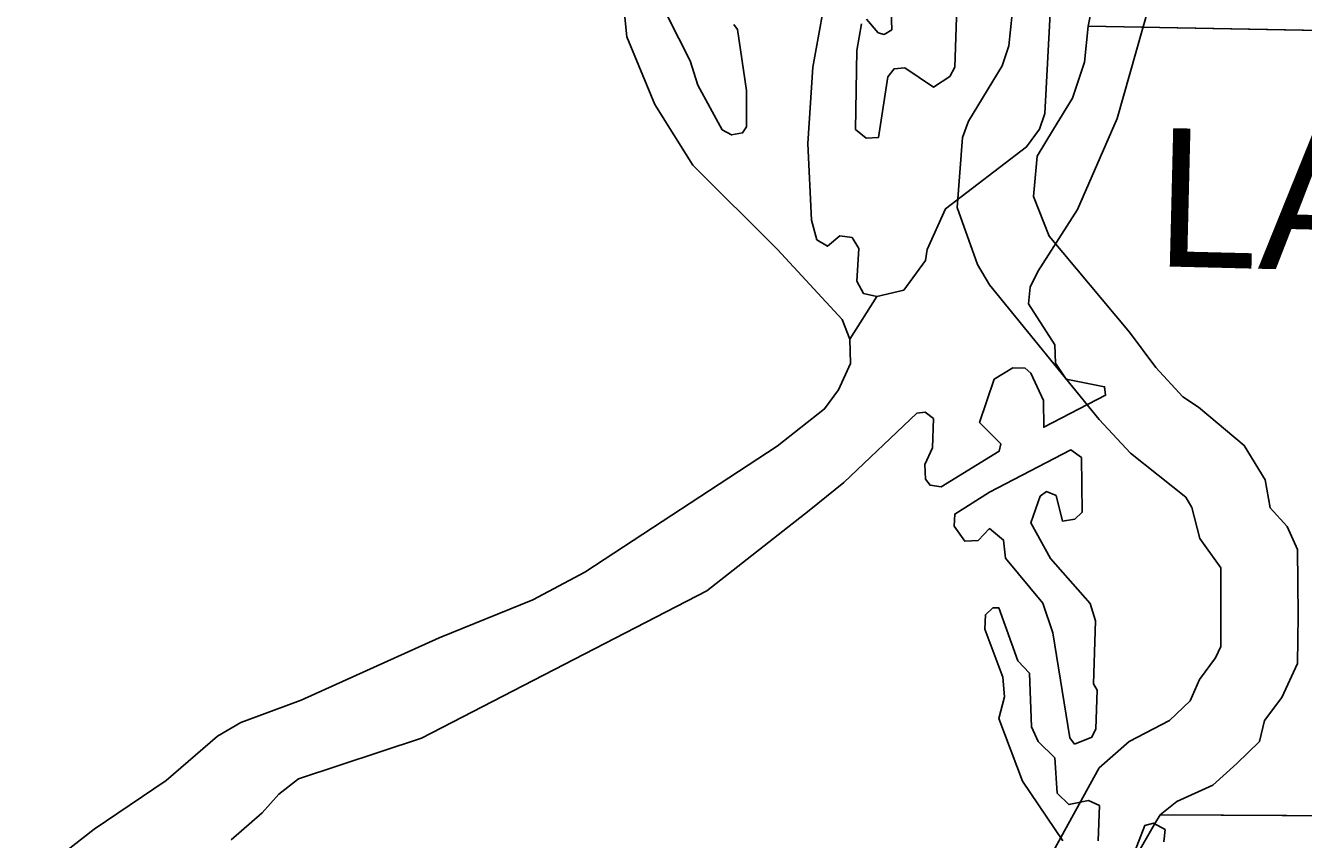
# Model space of a CAD drawing. Extents: x -157.2 to -99.3, y 12.2 to 46.2.
# Drawn here: x -146.369 to -144.708, y 18.111 to 19.169 of the extents above; entities that cross this region are included whole.
import ezdxf

# ---------------------------------------------------------------- set-up
doc = ezdxf.new("R2010")
doc.units = 0
for name, color, linetype in [('tdCoClipBndry', 7, 'Continuous'), ('tdCoCoBndry', 7, 'Continuous'), ('tdCoHydroRiver', 7, 'Continuous'), ('tdCoSectLine', 7, 'Continuous'), ('tdCoSectLinePart', 7, 'Continuous'), ('tdCoStBndry', 7, 'Continuous'), ('tdCoStBndryPart', 7, 'Continuous'), ('tdCoTwpBndryShd', 7, 'Continuous'), ('tdCoTwpNameTxt', 7, 'Continuous')]:
    doc.layers.add(name, color=color, linetype=linetype)

msp = doc.modelspace()

# ---------------------------------------------------------------- linework, layer by layer
at = {"layer": 'tdCoClipBndry'}
msp.add_lwpolyline([(-145.0375, 18.0871), (-144.9731, 18.2035), (-144.9344, 18.238), (-144.8819, 18.2653), (-144.8548, 18.2906), (-144.8428, 18.3184), (-144.8221, 18.3467), (-144.8153, 18.3613), (-144.8153, 18.4639), (-144.8426, 18.5017), (-144.8526, 18.5423), (-144.8607, 18.5556), (-144.9326, 18.6129), (-144.9732, 18.6564), (-145.1158, 18.8318), (-145.1312, 18.8579), (-145.1577, 18.9322), (-145.1509, 19.0232), (-145.1429, 19.0445), (-145.0994, 19.1165), (-145.0908, 19.1422), (-145.0863, 19.1839)], dxfattribs=at)
at = {"layer": 'tdCoCoBndry'}
msp.add_lwpolyline([(-144.9253, 18.0888), (-144.9013, 18.1306), (-144.894, 18.1425), (-144.8722, 18.1598), (-144.8254, 18.1812), (-144.7942, 18.2095), (-144.765, 18.2378), (-144.7582, 18.2651), (-144.7358, 18.2953), (-144.7153, 18.3392), (-144.7144, 18.4016), (-144.7154, 18.4874), (-144.729, 18.5176), (-144.7511, 18.5419), (-144.7573, 18.578), (-144.7847, 18.6229), (-144.8441, 18.6726), (-144.8646, 18.6862), (-144.8997, 18.7242), (-144.9339, 18.77), (-145.0383, 18.8948), (-145.0587, 18.9465), (-145.0539, 18.9991), (-145.0325, 19.0342), (-145.0081, 19.0742), (-144.9925, 19.121), (-144.9877, 19.1678), (-144.9779, 19.2165)], dxfattribs=at)
at = {"layer": 'tdCoHydroRiver'}
for points in [[(-145.2622, 18.8165), (-145.2272, 18.8248), (-145.1991, 18.8634), (-145.197, 18.8775), (-145.1731, 18.9305), (-145.0676, 19.0109), (-145.051, 19.0341), (-145.044, 19.0544), (-145.0311, 19.2912), (-145.0223, 19.3162), (-145.0191, 19.3619), (-145.005, 19.4042), (-145.0093, 19.5103), (-145.0067, 19.6304)], [(-145.0528, 18.849), (-145.0012, 18.9294), (-144.9499, 19.0477), (-144.9088, 19.1932), (-144.8921, 19.319), (-144.8787, 19.4844), (-144.8782, 19.6261)], [(-145.3153, 19.2652), (-145.3243, 19.2323), (-145.3455, 19.1146), (-145.3519, 19.0153), (-145.3473, 18.9157), (-145.3403, 18.8902), (-145.3263, 18.8818), (-145.3101, 18.8955), (-145.2944, 18.8934), (-145.2854, 18.8789), (-145.2884, 18.8363), (-145.2794, 18.8202), (-145.2622, 18.8165)], [(-145.5932, 19.2145), (-145.5873, 19.1542), (-145.5507, 19.0662), (-145.5012, 18.9871), (-145.3912, 18.8776), (-145.3074, 18.7864), (-145.2972, 18.7608)], [(-145.2821, 19.1709), (-145.288, 19.1364), (-145.2898, 19.0338), (-145.2759, 19.0223), (-145.2601, 19.0233), (-145.2481, 19.1019), (-145.2398, 19.1127), (-145.2256, 19.1138), (-145.1885, 19.0888), (-145.1675, 19.1024), (-145.1608, 19.1148), (-145.1583, 19.1921)], [(-145.2436, 19.1886), (-145.2429, 19.1633), (-145.2525, 19.1573), (-145.2604, 19.1591), (-145.2756, 19.177)], [(-145.4479, 19.1701), (-145.4433, 19.1637), (-145.4317, 19.0843), (-145.4317, 19.0369), (-145.4367, 19.0292), (-145.451, 19.0265), (-145.4634, 19.0332), (-145.4947, 19.0911), (-145.5047, 19.1231), (-145.5343, 19.1809)], [(-146.1015, 18.1101), (-146.0609, 18.145), (-146.0396, 18.1696), (-146.0137, 18.1893), (-145.8541, 18.2424), (-145.4832, 18.4338), (-145.3503, 18.5383), (-145.3049, 18.5747), (-145.2104, 18.6647), (-145.1993, 18.6659), (-145.1885, 18.6577), (-145.1898, 18.6198), (-145.1999, 18.5981), (-145.199, 18.5791), (-145.1929, 18.571), (-145.1788, 18.5689), (-145.1031, 18.6154), (-145.1012, 18.6248), (-145.1287, 18.6525), (-145.1095, 18.7088), (-145.0853, 18.7237), (-145.0695, 18.7232), (-145.0619, 18.7166), (-145.0457, 18.6814), (-145.0452, 18.6466), (-144.9649, 18.6881), (-144.9661, 18.6992), (-145.0163, 18.7088), (-145.0299, 18.7298), (-145.0307, 18.7535), (-145.0652, 18.8068), (-145.0629, 18.8288), (-145.0528, 18.849)], [(-145.2972, 18.7608), (-145.2622, 18.8165)], [(-146.3686, 18.0542), (-146.2795, 18.1239), (-146.1858, 18.1871), (-146.1192, 18.2449), (-146.0886, 18.2628), (-146.0103, 18.2918), (-145.8309, 18.3727), (-145.7093, 18.4223), (-145.6418, 18.458), (-145.3917, 18.6218), (-145.3302, 18.6703), (-145.312, 18.695), (-145.2966, 18.7292), (-145.2972, 18.7608)], [(-145.0051, 18.2346), (-145.0112, 18.2427), (-145.0335, 18.3793), (-145.0465, 18.4176), (-145.095, 18.4761), (-145.0974, 18.4999), (-145.1159, 18.5147), (-145.1306, 18.4994), (-145.148, 18.4984), (-145.1615, 18.5178), (-145.161, 18.5336), (-145.1159, 18.5621), (-145.0099, 18.617), (-144.996, 18.6071), (-144.9952, 18.536), (-145.005, 18.5268), (-145.0208, 18.5242), (-145.0292, 18.5576), (-145.0417, 18.5628), (-145.0498, 18.5567), (-145.0619, 18.5224), (-145.0367, 18.4757), (-144.9849, 18.4172), (-144.9778, 18.3948), (-144.9805, 18.3128), (-144.976, 18.3047), (-144.9777, 18.2543), (-144.9827, 18.2434), (-145.0051, 18.2346)], [(-144.9746, 18.1088), (-144.973, 18.1546), (-144.987, 18.1614), (-145.0125, 18.1559), (-145.0278, 18.1706), (-145.031, 18.2165), (-145.0524, 18.2378), (-145.0612, 18.257), (-145.0637, 18.3266), (-145.0789, 18.3429), (-145.1035, 18.4116), (-145.1114, 18.4119), (-145.1211, 18.4028), (-145.1218, 18.3838), (-145.0986, 18.3215), (-145.0962, 18.2961), (-145.1035, 18.2679), (-145.073, 18.1864), (-145.0203, 18.1088)], [(-144.8894, 18.1076), (-144.8873, 18.1233), (-144.9028, 18.1317), (-144.9139, 18.1289), (-144.9294, 18.0884)]]:
    msp.add_lwpolyline(points, dxfattribs=at)
at = {"layer": 'tdCoSectLine'}
for points in [[(-144.9528, 19.8044), (-144.9413, 19.7135), (-144.9354, 19.667), (-144.9291, 19.6484), (-144.9278, 19.6285), (-144.9362, 19.5418), (-144.946, 19.4404), (-144.9526, 19.3723), (-144.9608, 19.2878), (-144.9779, 19.2165), (-144.9877, 19.1678)], [(-144.9877, 19.1678), (-144.9925, 19.121), (-145.0081, 19.0742), (-145.0325, 19.0342), (-145.0539, 18.9991), (-145.0587, 18.9465), (-145.0383, 18.8948), (-144.9339, 18.77), (-144.8997, 18.7242), (-144.8646, 18.6862), (-144.8441, 18.6726), (-144.7847, 18.6229), (-144.7573, 18.578), (-144.7511, 18.5419), (-144.729, 18.5176), (-144.7154, 18.4874), (-144.7144, 18.4016), (-144.7153, 18.3392), (-144.7358, 18.2953), (-144.7582, 18.2651), (-144.765, 18.2378), (-144.7942, 18.2095), (-144.8254, 18.1812), (-144.8722, 18.1598), (-144.894, 18.1425)], [(-144.9877, 19.1678), (-143.9844, 19.1492)], [(-144.894, 18.1425), (-144.9013, 18.1306), (-144.9253, 18.0888), (-144.9521, 18.0349), (-144.9833, 17.9871), (-145.0096, 17.9511), (-145.033, 17.9171)], [(-144.894, 18.1425), (-144.0223, 18.1379)]]:
    msp.add_lwpolyline(points, dxfattribs=at)
at = {"layer": 'tdCoSectLinePart'}
for points in [[(-144.9528, 19.8044), (-144.9413, 19.7135), (-144.9354, 19.667), (-144.9291, 19.6484), (-144.9278, 19.6285), (-144.9362, 19.5418), (-144.946, 19.4404), (-144.9526, 19.3723), (-144.9608, 19.2878), (-144.9779, 19.2165), (-144.9877, 19.1678)], [(-144.9877, 19.1678), (-144.9925, 19.121), (-145.0081, 19.0742), (-145.0325, 19.0342), (-145.0539, 18.9991), (-145.0587, 18.9465), (-145.0383, 18.8948), (-144.9339, 18.77), (-144.8997, 18.7242), (-144.8646, 18.6862), (-144.8441, 18.6726), (-144.7847, 18.6229), (-144.7573, 18.578), (-144.7511, 18.5419), (-144.729, 18.5176), (-144.7154, 18.4874), (-144.7144, 18.4016), (-144.7153, 18.3392), (-144.7358, 18.2953), (-144.7582, 18.2651), (-144.765, 18.2378), (-144.7942, 18.2095), (-144.8254, 18.1812), (-144.8722, 18.1598), (-144.894, 18.1425)], [(-144.9877, 19.1678), (-144.0144, 19.1498)], [(-144.894, 18.1425), (-144.9013, 18.1306), (-144.9253, 18.0888), (-144.9521, 18.0349), (-144.9833, 17.9871), (-145.0096, 17.9511), (-145.033, 17.9171)], [(-144.894, 18.1425), (-144.0702, 18.1382)]]:
    msp.add_lwpolyline(points, dxfattribs=at)
at = {"layer": 'tdCoStBndry'}
msp.add_lwpolyline([(-144.9779, 19.2165), (-144.9877, 19.1678), (-144.9925, 19.121), (-145.0081, 19.0742), (-145.0325, 19.0342), (-145.0539, 18.9991), (-145.0587, 18.9465), (-145.0383, 18.8948), (-144.9339, 18.77), (-144.8997, 18.7242), (-144.8646, 18.6862), (-144.8441, 18.6726), (-144.7847, 18.6229), (-144.7573, 18.578), (-144.7511, 18.5419), (-144.729, 18.5176), (-144.7154, 18.4874), (-144.7144, 18.4016), (-144.7153, 18.3392), (-144.7358, 18.2953), (-144.7582, 18.2651), (-144.765, 18.2378), (-144.7942, 18.2095), (-144.8254, 18.1812), (-144.8722, 18.1598), (-144.894, 18.1425), (-144.9013, 18.1306), (-144.9253, 18.0888)], dxfattribs=at)
at = {"layer": 'tdCoStBndryPart'}
msp.add_lwpolyline([(-144.9779, 19.2165), (-144.9877, 19.1678), (-144.9925, 19.121), (-145.0081, 19.0742), (-145.0325, 19.0342), (-145.0539, 18.9991), (-145.0587, 18.9465), (-145.0383, 18.8948), (-144.9339, 18.77), (-144.8997, 18.7242), (-144.8646, 18.6862), (-144.8441, 18.6726), (-144.7847, 18.6229), (-144.7573, 18.578), (-144.7511, 18.5419), (-144.729, 18.5176), (-144.7154, 18.4874), (-144.7144, 18.4016), (-144.7153, 18.3392), (-144.7358, 18.2953), (-144.7582, 18.2651), (-144.765, 18.2378), (-144.7942, 18.2095), (-144.8254, 18.1812), (-144.8722, 18.1598), (-144.894, 18.1425), (-144.9013, 18.1306), (-144.9253, 18.0888)], dxfattribs=at)
at = {"layer": 'tdCoTwpBndryShd'}
msp.add_lwpolyline([(-144.9253, 18.0888), (-144.9013, 18.1306), (-144.894, 18.1425), (-144.8722, 18.1598), (-144.8254, 18.1812), (-144.7942, 18.2095), (-144.765, 18.2378), (-144.7582, 18.2651), (-144.7358, 18.2953), (-144.7153, 18.3392), (-144.7144, 18.4016), (-144.7154, 18.4874), (-144.729, 18.5176), (-144.7511, 18.5419), (-144.7573, 18.578), (-144.7847, 18.6229), (-144.8441, 18.6726), (-144.8646, 18.6862), (-144.8997, 18.7242), (-144.9339, 18.77), (-145.0383, 18.8948), (-145.0587, 18.9465), (-145.0539, 18.9991), (-145.0325, 19.0342), (-145.0081, 19.0742), (-144.9925, 19.121), (-144.9877, 19.1678), (-144.9779, 19.2165)], dxfattribs=at)

# ---------------------------------------------------------------- texts
at = {"layer": 'tdCoTwpNameTxt'}
msp.add_text('LAKEPORT', height=0.18, rotation=358.5901, dxfattribs=at).set_placement((-144.9012, 18.8559))

doc.saveas('drawing.dxf')
